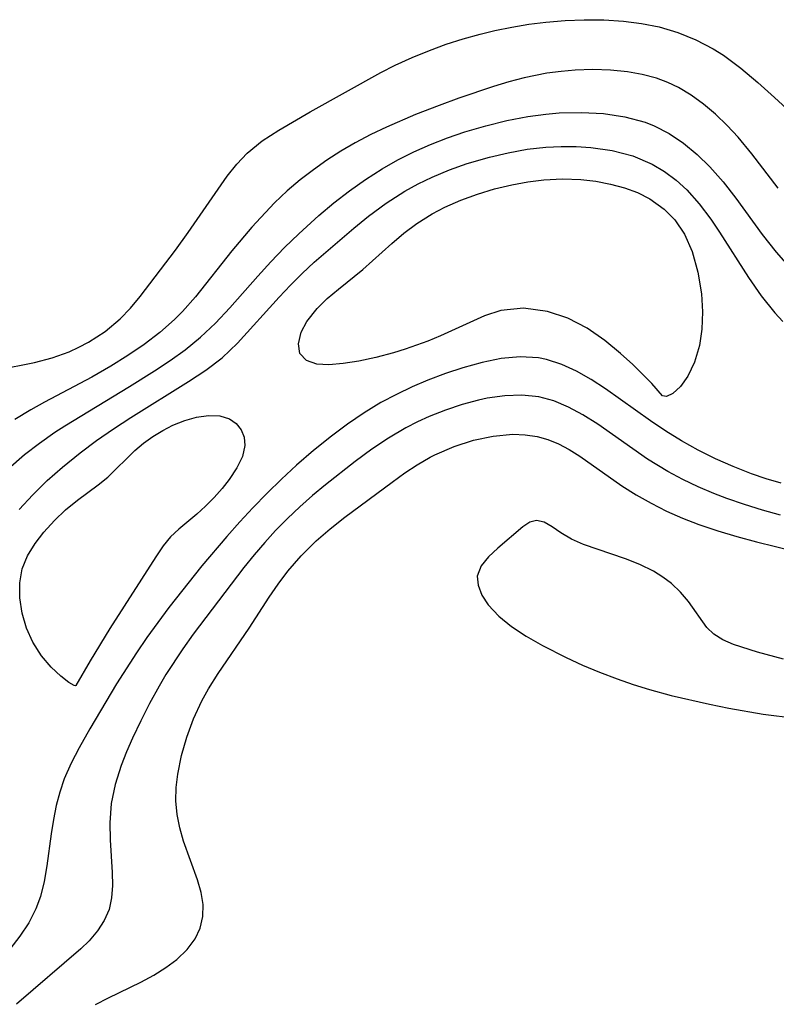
# Model space of a CAD drawing. Header units: metres. Extents: x 1073367 to 1082519, y 1569854 to 1574957.
# Tile 818 of 1056: x 1081654 to 1081718, y 1571786 to 1571870. Entities that reach past the tile are written whole.
import ezdxf

# ---------------------------------------------------------------- set-up
doc = ezdxf.new("R2010")
doc.units = ezdxf.units.M
doc.layers.add('CGG_CurvaNivelLidar_v1', color=253, linetype='Continuous', lineweight=30)

msp = doc.modelspace()

# ---------------------------------------------------------------- linework, layer by layer
at = {"layer": 'CGG_CurvaNivelLidar_v1'}
for p, q in [((1081695.6647, 1571869.4738, 76.5), (1081697.1107, 1571869.7151, 76.5)), ((1081697.1107, 1571869.7151, 76.5), (1081698.5633, 1571869.9029, 76.5)), ((1081698.5633, 1571869.9029, 76.5), (1081700.1956, 1571870.0426, 76.5)), ((1081700.1956, 1571870.0426, 76.5), (1081701.8269, 1571870.1075, 76.5)), ((1081701.8269, 1571870.1075, 76.5), (1081703.5132, 1571870.0936, 76.5)), ((1081703.5132, 1571870.0936, 76.5), (1081705.184, 1571869.9889, 76.5)), ((1081705.184, 1571869.9889, 76.5), (1081706.7201, 1571869.7962, 76.5)), ((1081706.7201, 1571869.7962, 76.5), (1081708.2266, 1571869.4923, 76.5)), ((1081691.5076, 1571868.4798, 76.5), (1081692.9715, 1571868.8879, 76.5)), ((1081692.9715, 1571868.8879, 76.5), (1081694.2279, 1571869.184, 76.5)), ((1081694.2279, 1571869.184, 76.5), (1081695.6647, 1571869.4738, 76.5)), ((1081708.2266, 1571869.4923, 76.5), (1081709.8112, 1571869.0179, 76.5)), ((1081709.8112, 1571869.0179, 76.5), (1081711.3421, 1571868.3959, 76.5)), ((1081690.0638, 1571868.0129, 76.5), (1081691.5076, 1571868.4798, 76.5)), ((1081711.3421, 1571868.3959, 76.5), (1081712.8089, 1571867.6297, 76.5)), ((1081687.1613, 1571866.8908, 76.5), (1081688.6418, 1571867.4944, 76.5)), ((1081688.6418, 1571867.4944, 76.5), (1081690.0638, 1571868.0129, 76.5)), ((1081712.8089, 1571867.6297, 76.5), (1081713.6908, 1571867.0737, 76.5)), ((1081685.7178, 1571866.2252, 76.5), (1081687.1613, 1571866.8908, 76.5)), ((1081713.6908, 1571867.0737, 76.5), (1081715.1878, 1571865.973, 76.5)), ((1081678.4791, 1571862.2713, 76.5), (1081684.5103, 1571865.6001, 76.5)), ((1081684.5103, 1571865.6001, 76.5), (1081685.7178, 1571866.2252, 76.5)), ((1081698.6538, 1571865.5384, 76), (1081697.6766, 1571865.3619, 76)), ((1081699.862, 1571865.7022, 76), (1081698.6538, 1571865.5384, 76)), ((1081701.0699, 1571865.808, 76), (1081699.862, 1571865.7022, 76)), ((1081702.5755, 1571865.8599, 76), (1081701.0699, 1571865.808, 76)), ((1081704.0659, 1571865.818, 76), (1081702.5755, 1571865.8599, 76)), ((1081705.5317, 1571865.6719, 76), (1081704.0659, 1571865.818, 76)), ((1081706.7818, 1571865.4466, 76), (1081705.5317, 1571865.6719, 76)), ((1081715.1878, 1571865.973, 76.5), (1081716.6315, 1571864.7638, 76.5)), ((1081695.4041, 1571864.8033, 76), (1081694.111, 1571864.412, 76)), ((1081696.7032, 1571865.147, 76), (1081695.4041, 1571864.8033, 76)), ((1081697.6766, 1571865.3619, 76), (1081696.7032, 1571865.147, 76)), ((1081707.9963, 1571865.1144, 76), (1081706.7818, 1571865.4466, 76)), ((1081708.9463, 1571864.7568, 76), (1081707.9963, 1571865.1144, 76)), ((1081709.8628, 1571864.3187, 76), (1081708.9463, 1571864.7568, 76)), ((1081716.6315, 1571864.7638, 76.5), (1081718.0439, 1571863.4886, 76.5)), ((1081694.111, 1571864.412, 76), (1081691.1414, 1571863.4145, 76)), ((1081710.9502, 1571863.6671, 76), (1081709.8628, 1571864.3187, 76)), ((1081691.1414, 1571863.4145, 76), (1081689.4683, 1571862.8094, 76)), ((1081711.9883, 1571862.9158, 76), (1081710.9502, 1571863.6671, 76)), ((1081718.0439, 1571863.4886, 76.5), (1081721.9117, 1571859.8887, 76.5)), ((1081675.7947, 1571860.7052, 76.5), (1081678.4791, 1571862.2713, 76.5)), ((1081689.4683, 1571862.8094, 76), (1081687.4463, 1571862.0199, 76)), ((1081698.5644, 1571862.0669, 75.5), (1081699.7055, 1571862.1612, 75.5)), ((1081699.7055, 1571862.1612, 75.5), (1081701.599, 1571862.2069, 75.5)), ((1081701.599, 1571862.2069, 75.5), (1081703.4631, 1571862.1071, 75.5)), ((1081713.0245, 1571862.0476, 76), (1081711.9883, 1571862.9158, 76)), ((1081687.4463, 1571862.0199, 76), (1081684.9837, 1571860.9584, 76)), ((1081693.4334, 1571861.0712, 75.5), (1081695.2319, 1571861.5127, 75.5)), ((1081695.2319, 1571861.5127, 75.5), (1081697.0393, 1571861.8607, 75.5)), ((1081697.0393, 1571861.8607, 75.5), (1081698.5644, 1571862.0669, 75.5)), ((1081703.4631, 1571862.1071, 75.5), (1081705.2781, 1571861.8398, 75.5)), ((1081705.2781, 1571861.8398, 75.5), (1081707.0195, 1571861.3665, 75.5)), ((1081707.0195, 1571861.3665, 75.5), (1081707.7813, 1571861.0678, 75.5)), ((1081714.0143, 1571861.1049, 76), (1081713.0245, 1571862.0476, 76)), ((1081674.3798, 1571859.7834, 76.5), (1081675.7947, 1571860.7052, 76.5)), ((1081684.9837, 1571860.9584, 76), (1081683.6336, 1571860.3156, 76)), ((1081690.1755, 1571860.0452, 75.5), (1081691.6504, 1571860.5466, 75.5)), ((1081691.6504, 1571860.5466, 75.5), (1081693.4334, 1571861.0712, 75.5)), ((1081707.7813, 1571861.0678, 75.5), (1081709.0716, 1571860.4013, 75.5)), ((1081714.9544, 1571860.0956, 76), (1081714.0143, 1571861.1049, 76)), ((1081673.0984, 1571858.749, 76.5), (1081674.3798, 1571859.7834, 76.5)), ((1081683.6336, 1571860.3156, 76), (1081682.315, 1571859.6231, 76)), ((1081688.7232, 1571859.4824, 75.5), (1081690.1755, 1571860.0452, 75.5)), ((1081709.0716, 1571860.4013, 75.5), (1081710.2906, 1571859.5825, 75.5)), ((1081716.1172, 1571858.6836, 76), (1081714.9544, 1571860.0956, 76)), ((1081681.094, 1571858.9064, 76), (1081679.9082, 1571858.1397, 76)), ((1081682.315, 1571859.6231, 76), (1081681.094, 1571858.9064, 76)), ((1081685.9386, 1571858.1695, 75.5), (1081687.3148, 1571858.8591, 75.5)), ((1081687.3148, 1571858.8591, 75.5), (1081688.7232, 1571859.4824, 75.5)), ((1081695.3493, 1571858.779, 75), (1081696.9556, 1571859.0673, 75)), ((1081696.9556, 1571859.0673, 75), (1081698.5646, 1571859.2528, 75)), ((1081698.5646, 1571859.2528, 75), (1081699.8541, 1571859.3161, 75)), ((1081699.8541, 1571859.3161, 75), (1081701.1356, 1571859.3045, 75)), ((1081701.1356, 1571859.3045, 75), (1081702.4027, 1571859.2202, 75)), ((1081702.4027, 1571859.2202, 75), (1081704.2207, 1571858.9586, 75)), ((1081704.2207, 1571858.9586, 75), (1081705.9762, 1571858.5009, 75)), ((1081710.2906, 1571859.5825, 75.5), (1081711.4416, 1571858.6366, 75.5)), ((1081672.2152, 1571857.81, 76.5), (1081673.0984, 1571858.749, 76.5)), ((1081679.9082, 1571858.1397, 76), (1081678.7568, 1571857.3298, 76)), ((1081684.5994, 1571857.412, 75.5), (1081685.9386, 1571858.1695, 75.5)), ((1081691.8703, 1571857.8515, 75), (1081693.7523, 1571858.4032, 75)), ((1081693.7523, 1571858.4032, 75), (1081695.3493, 1571858.779, 75)), ((1081705.9762, 1571858.5009, 75), (1081707.6267, 1571857.8105, 75)), ((1081711.4416, 1571858.6366, 75.5), (1081712.5247, 1571857.5821, 75.5)), ((1081718.3708, 1571855.7508, 76), (1081716.1172, 1571858.6836, 76)), ((1081671.4066, 1571856.7752, 76.5), (1081672.2152, 1571857.81, 76.5)), ((1081678.7568, 1571857.3298, 76), (1081677.6158, 1571856.458, 76)), ((1081683.1879, 1571856.5082, 75.5), (1081684.5994, 1571857.412, 75.5)), ((1081688.8612, 1571856.6941, 75), (1081690.3487, 1571857.3136, 75)), ((1081690.3487, 1571857.3136, 75), (1081691.8703, 1571857.8515, 75)), ((1081707.6267, 1571857.8105, 75), (1081708.6723, 1571857.1877, 75)), ((1081708.6723, 1571857.1877, 75), (1081709.6524, 1571856.4505, 75)), ((1081712.5247, 1571857.5821, 75.5), (1081713.6668, 1571856.2827, 75.5)), ((1081668.0901, 1571851.9913, 76.5), (1081671.4066, 1571856.7752, 76.5)), ((1081677.6158, 1571856.458, 76), (1081676.5232, 1571855.5333, 76)), ((1081681.8216, 1571855.5347, 75.5), (1081683.1879, 1571856.5082, 75.5)), ((1081687.6886, 1571856.1265, 75), (1081688.8612, 1571856.6941, 75)), ((1081695.6616, 1571856.0524, 74.5), (1081697.0233, 1571856.3026, 74.5)), ((1081697.0233, 1571856.3026, 74.5), (1081698.3907, 1571856.468, 74.5)), ((1081698.3907, 1571856.468, 74.5), (1081699.9765, 1571856.5394, 74.5)), ((1081699.9765, 1571856.5394, 74.5), (1081701.5472, 1571856.4824, 74.5)), ((1081701.5472, 1571856.4824, 74.5), (1081702.8253, 1571856.3381, 74.5)), ((1081702.8253, 1571856.3381, 74.5), (1081704.0719, 1571856.1057, 74.5)), ((1081709.6524, 1571856.4505, 75), (1081710.5663, 1571855.6126, 75)), ((1081713.6668, 1571856.2827, 75.5), (1081714.7485, 1571854.9018, 75.5)), ((1081676.5232, 1571855.5333, 76), (1081675.4436, 1571854.5036, 76)), ((1081680.4965, 1571854.5039, 75.5), (1081681.8216, 1571855.5347, 75.5)), ((1081684.9591, 1571854.4815, 75), (1081686.5493, 1571855.4984, 75)), ((1081686.5493, 1571855.4984, 75), (1081687.6886, 1571856.1265, 75)), ((1081692.7332, 1571855.2536, 74.5), (1081694.1855, 1571855.6939, 74.5)), ((1081694.1855, 1571855.6939, 74.5), (1081695.6616, 1571856.0524, 74.5)), ((1081704.0719, 1571856.1057, 74.5), (1081705.2747, 1571855.782, 74.5)), ((1081705.2747, 1571855.782, 74.5), (1081706.3833, 1571855.373, 74.5)), ((1081710.5663, 1571855.6126, 75), (1081711.6326, 1571854.4232, 75)), ((1081689.9448, 1571854.1272, 74.5), (1081691.3154, 1571854.7327, 74.5)), ((1081691.3154, 1571854.7327, 74.5), (1081692.7332, 1571855.2536, 74.5)), ((1081706.3833, 1571855.373, 74.5), (1081707.4203, 1571854.8523, 74.5)), ((1081707.4203, 1571854.8523, 74.5), (1081708.6445, 1571853.973, 74.5)), ((1081714.7485, 1571854.9018, 75.5), (1081717.0055, 1571851.8126, 75.5)), ((1081675.4436, 1571854.5036, 76), (1081673.5174, 1571852.4408, 76)), ((1081679.2114, 1571853.4241, 75.5), (1081680.4965, 1571854.5039, 75.5)), ((1081683.442, 1571853.3629, 75), (1081684.9591, 1571854.4815, 75)), ((1081688.8877, 1571853.5735, 74.5), (1081689.9448, 1571854.1272, 74.5)), ((1081708.6445, 1571853.973, 74.5), (1081709.5442, 1571853.0664, 74.5)), ((1081711.6326, 1571854.4232, 75), (1081712.6117, 1571853.1262, 75)), ((1081677.5031, 1571851.8647, 75.5), (1081679.2114, 1571853.4241, 75.5)), ((1081682.2054, 1571852.3542, 75), (1081683.442, 1571853.3629, 75)), ((1081687.5645, 1571852.7401, 74.5), (1081688.8877, 1571853.5735, 74.5)), ((1081709.5442, 1571853.0664, 74.5), (1081710.3652, 1571851.848, 74.5)), ((1081712.6117, 1571853.1262, 75), (1081713.3597, 1571852.0149, 75)), ((1081673.5174, 1571852.4408, 76), (1081671.8012, 1571850.4147, 76)), ((1081678.8302, 1571849.4512, 75), (1081682.2054, 1571852.3542, 75)), ((1081686.4711, 1571851.92, 74.5), (1081687.5645, 1571852.7401, 74.5)), ((1081666.9962, 1571850.4864, 76.5), (1081668.0901, 1571851.9913, 76.5)), ((1081676.3041, 1571850.6882, 75.5), (1081677.5031, 1571851.8647, 75.5)), ((1081685.4372, 1571851.0522, 74.5), (1081686.4711, 1571851.92, 74.5)), ((1081710.3652, 1571851.848, 74.5), (1081711.017, 1571850.3741, 74.5)), ((1081713.3597, 1571852.0149, 75), (1081715.8385, 1571848.1324, 75)), ((1081717.0055, 1571851.8126, 75.5), (1081718.175, 1571850.3139, 75.5)), ((1081663.9776, 1571846.5241, 76.5), (1081666.9962, 1571850.4864, 76.5)), ((1081671.8012, 1571850.4147, 76), (1081668.6997, 1571846.4924, 76)), ((1081675.1394, 1571849.4847, 75.5), (1081676.3041, 1571850.6882, 75.5)), ((1081682.9738, 1571848.8407, 74.5), (1081685.4372, 1571851.0522, 74.5)), ((1081711.017, 1571850.3741, 74.5), (1081711.5168, 1571848.6102, 74.5)), ((1081718.175, 1571850.3139, 75.5), (1081719.4306, 1571848.8927, 75.5)), ((1081674.0089, 1571848.2596, 75.5), (1081675.1394, 1571849.4847, 75.5)), ((1081677.7967, 1571848.4856, 75), (1081678.8302, 1571849.4512, 75)), ((1081680.8932, 1571847.1601, 74.5), (1081682.9738, 1571848.8407, 74.5)), ((1081671.6193, 1571845.5633, 75.5), (1081674.0089, 1571848.2596, 75.5)), ((1081676.7949, 1571847.4897, 75), (1081677.7967, 1571848.4856, 75)), ((1081711.5168, 1571848.6102, 74.5), (1081711.8158, 1571846.7441, 74.5)), ((1081715.8385, 1571848.1324, 75), (1081716.921, 1571846.5913, 75)), ((1081675.8253, 1571846.4691, 75), (1081676.7949, 1571847.4897, 75)), ((1081679.9352, 1571846.3438, 74.5), (1081680.8932, 1571847.1601, 74.5)), ((1081663.1664, 1571845.5454, 76.5), (1081663.9776, 1571846.5241, 76.5)), ((1081668.6997, 1571846.4924, 76), (1081667.6057, 1571845.2602, 76)), ((1081672.2938, 1571842.5583, 75), (1081675.8253, 1571846.4691, 75)), ((1081679.0759, 1571845.508, 74.5), (1081679.9352, 1571846.3438, 74.5)), ((1081711.8158, 1571846.7441, 74.5), (1081711.9093, 1571845.222, 74.5)), ((1081716.921, 1571846.5913, 75), (1081718.0725, 1571845.1381, 75)), ((1081662.3003, 1571844.6344, 76.5), (1081663.1664, 1571845.5454, 76.5)), ((1081670.4098, 1571844.2675, 75.5), (1081671.6193, 1571845.5633, 75.5)), ((1081678.1942, 1571844.3972, 74.5), (1081679.0759, 1571845.508, 74.5)), ((1081696.6633, 1571845.5259, 74.5), (1081694.736, 1571845.3424, 74.5)), ((1081698.7076, 1571845.2607, 74.5), (1081696.6633, 1571845.5259, 74.5)), ((1081661.0044, 1571843.5503, 76.5), (1081662.3003, 1571844.6344, 76.5)), ((1081666.9239, 1571844.5734, 76), (1081665.6687, 1571843.4658, 76)), ((1081667.6057, 1571845.2602, 76), (1081666.9239, 1571844.5734, 76)), ((1081693.3302, 1571844.8876, 74.5), (1081689.5913, 1571843.1786, 74.5)), ((1081694.736, 1571845.3424, 74.5), (1081693.3302, 1571844.8876, 74.5)), ((1081700.4387, 1571844.6826, 74.5), (1081698.7076, 1571845.2607, 74.5)), ((1081702.0879, 1571843.8292, 74.5), (1081700.4387, 1571844.6826, 74.5)), ((1081711.9093, 1571845.222, 74.5), (1081711.857, 1571843.7414, 74.5)), ((1081718.0725, 1571845.1381, 75), (1081718.7503, 1571844.3858, 75)), ((1081669.1357, 1571843.0502, 75.5), (1081670.4098, 1571844.2675, 75.5)), ((1081677.7098, 1571843.4826, 74.5), (1081678.1942, 1571844.3972, 74.5)), ((1081703.5791, 1571842.7933, 74.5), (1081702.0879, 1571843.8292, 74.5)), ((1081711.857, 1571843.7414, 74.5), (1081711.648, 1571842.346, 74.5)), ((1081659.5794, 1571842.63, 76.5), (1081661.0044, 1571843.5503, 76.5)), ((1081665.6687, 1571843.4658, 76), (1081664.3297, 1571842.4439, 76)), ((1081667.83, 1571841.9984, 75.5), (1081669.1357, 1571843.0502, 75.5)), ((1081677.4706, 1571842.5091, 74.5), (1081677.7098, 1571843.4826, 74.5)), ((1081689.5913, 1571843.1786, 74.5), (1081688.4979, 1571842.7299, 74.5)), ((1081657.929, 1571841.8213, 76.5), (1081658.7674, 1571842.2011, 76.5)), ((1081658.7674, 1571842.2011, 76.5), (1081659.5794, 1571842.63, 76.5)), ((1081664.3297, 1571842.4439, 76), (1081662.9272, 1571841.4897, 76)), ((1081670.9649, 1571841.307, 75), (1081672.2938, 1571842.5583, 75)), ((1081677.6072, 1571841.6827, 74.5), (1081677.4706, 1571842.5091, 74.5)), ((1081686.5603, 1571842.0326, 74.5), (1081685.5779, 1571841.7289, 74.5)), ((1081688.4979, 1571842.7299, 74.5), (1081686.5603, 1571842.0326, 74.5)), ((1081704.932, 1571841.6729, 74.5), (1081703.5791, 1571842.7933, 74.5)), ((1081711.648, 1571842.346, 74.5), (1081711.2319, 1571840.9376, 74.5)), ((1081654.9862, 1571840.8957, 76.5), (1081656.4789, 1571841.2975, 76.5)), ((1081656.4789, 1571841.2975, 76.5), (1081657.929, 1571841.8213, 76.5)), ((1081662.9272, 1571841.4897, 76), (1081661.4777, 1571840.5887, 76)), ((1081666.5417, 1571841.0718, 75.5), (1081667.83, 1571841.9984, 75.5)), ((1081669.5817, 1571840.2564, 75), (1081670.9649, 1571841.307, 75)), ((1081678.1587, 1571841.0888, 74.5), (1081677.6072, 1571841.6827, 74.5)), ((1081684.075, 1571841.3331, 74.5), (1081682.6282, 1571841.0265, 74.5)), ((1081685.5779, 1571841.7289, 74.5), (1081684.075, 1571841.3331, 74.5)), ((1081694.7601, 1571841.2377, 75), (1081693.1312, 1571840.9141, 75)), ((1081696.3626, 1571841.384, 75), (1081694.7601, 1571841.2377, 75)), ((1081697.9287, 1571841.2925, 75), (1081696.3626, 1571841.384, 75)), ((1081698.6301, 1571841.1527, 75), (1081697.9287, 1571841.2925, 75)), ((1081705.9629, 1571840.7363, 74.5), (1081704.932, 1571841.6729, 74.5)), ((1081650.7147, 1571840.0657, 76.5), (1081654.9862, 1571840.8957, 76.5)), ((1081661.4777, 1571840.5887, 76), (1081659.8772, 1571839.6646, 76)), ((1081665.208, 1571840.1813, 75.5), (1081666.5417, 1571841.0718, 75.5)), ((1081679.0455, 1571840.7603, 74.5), (1081678.1587, 1571841.0888, 74.5)), ((1081680.0787, 1571840.7006, 74.5), (1081679.0455, 1571840.7603, 74.5)), ((1081681.2757, 1571840.8094, 74.5), (1081680.0787, 1571840.7006, 74.5)), ((1081682.6282, 1571841.0265, 74.5), (1081681.2757, 1571840.8094, 74.5)), ((1081691.4842, 1571840.4594, 75), (1081689.9975, 1571839.9666, 75)), ((1081693.1312, 1571840.9141, 75), (1081691.4842, 1571840.4594, 75)), ((1081699.9197, 1571840.7361, 75), (1081698.6301, 1571841.1527, 75)), ((1081701.1831, 1571840.1577, 75), (1081699.9197, 1571840.7361, 75)), ((1081707.5882, 1571839.1166, 74.5), (1081705.9629, 1571840.7363, 74.5)), ((1081711.2319, 1571840.9376, 74.5), (1081710.6694, 1571839.7531, 74.5)), ((1081659.8772, 1571839.6646, 76), (1081655.8457, 1571837.5275, 76)), ((1081663.094, 1571838.8555, 75.5), (1081665.208, 1571840.1813, 75.5)), ((1081668.1093, 1571839.2869, 75), (1081669.5817, 1571840.2564, 75)), ((1081689.9975, 1571839.9666, 75), (1081688.5117, 1571839.4034, 75)), ((1081702.4258, 1571839.4575, 75), (1081701.1831, 1571840.1577, 75)), ((1081710.6694, 1571839.7531, 74.5), (1081710.0217, 1571838.8486, 74.5)), ((1081657.5698, 1571835.5152, 75.5), (1081663.094, 1571838.8555, 75.5)), ((1081663.1961, 1571836.2187, 75), (1081668.1093, 1571839.2869, 75)), ((1081687.1592, 1571838.827, 75), (1081685.8233, 1571838.1907, 75)), ((1081688.5117, 1571839.4034, 75), (1081687.1592, 1571838.827, 75)), ((1081703.6525, 1571838.6688, 75), (1081702.4258, 1571839.4575, 75)), ((1081707.4805, 1571835.9423, 75), (1081703.6525, 1571838.6688, 75)), ((1081708.5, 1571838.0667, 74.5), (1081707.5882, 1571839.1166, 74.5)), ((1081710.0217, 1571838.8486, 74.5), (1081709.3711, 1571838.2633, 74.5)), ((1081685.8233, 1571838.1907, 75), (1081684.5124, 1571837.4886, 75)), ((1081693.5689, 1571837.8545, 75.5), (1081692.8213, 1571837.6956, 75.5)), ((1081695.0568, 1571838.0741, 75.5), (1081693.5689, 1571837.8545, 75.5)), ((1081696.5212, 1571838.132, 75.5), (1081695.0568, 1571838.0741, 75.5)), ((1081697.9517, 1571837.983, 75.5), (1081696.5212, 1571838.132, 75.5)), ((1081699.232, 1571837.631, 75.5), (1081697.9517, 1571837.983, 75.5)), ((1081708.8284, 1571837.9967, 74.5), (1081708.5, 1571838.0667, 74.5)), ((1081709.3711, 1571838.2633, 74.5), (1081708.8284, 1571837.9967, 74.5)), ((1081655.8457, 1571837.5275, 76), (1081654.6627, 1571836.8689, 76)), ((1081684.5124, 1571837.4886, 75), (1081683.0682, 1571836.609, 75)), ((1081691.4184, 1571837.3205, 75.5), (1081690.0179, 1571836.8536, 75.5)), ((1081692.8213, 1571837.6956, 75.5), (1081691.4184, 1571837.3205, 75.5)), ((1081700.4806, 1571837.1046, 75.5), (1081699.232, 1571837.631, 75.5)), ((1081701.7036, 1571836.4448, 75.5), (1081700.4806, 1571837.1046, 75.5)), ((1081654.6627, 1571836.8689, 76), (1081653.3216, 1571836.0398, 76)), ((1081661.7275, 1571835.2619, 75), (1081663.1961, 1571836.2187, 75)), ((1081667.7882, 1571835.9705, 74.5), (1081668.7909, 1571836.2604, 74.5)), ((1081668.7909, 1571836.2604, 74.5), (1081669.8263, 1571836.4024, 74.5)), ((1081669.8263, 1571836.4024, 74.5), (1081670.7855, 1571836.3565, 74.5)), ((1081670.7855, 1571836.3565, 74.5), (1081671.6151, 1571836.0982, 74.5)), ((1081683.0682, 1571836.609, 75), (1081681.6624, 1571835.6527, 75)), ((1081688.629, 1571836.3008, 75.5), (1081687.6154, 1571835.8372, 75.5)), ((1081690.0179, 1571836.8536, 75.5), (1081688.629, 1571836.3008, 75.5)), ((1081702.98, 1571835.6383, 75.5), (1081701.7036, 1571836.4448, 75.5)), ((1081656.7065, 1571834.9593, 75.5), (1081657.5698, 1571835.5152, 75.5)), ((1081665.9153, 1571835.1095, 74.5), (1081666.7812, 1571835.5554, 74.5)), ((1081666.7812, 1571835.5554, 74.5), (1081667.7882, 1571835.9705, 74.5)), ((1081671.6151, 1571836.0982, 74.5), (1081672.174, 1571835.6983, 74.5)), ((1081672.174, 1571835.6983, 74.5), (1081672.5878, 1571835.1639, 74.5)), ((1081681.6624, 1571835.6527, 75), (1081680.2912, 1571834.634, 75)), ((1081686.6179, 1571835.3256, 75.5), (1081685.1495, 1571834.4625, 75.5)), ((1081687.6154, 1571835.8372, 75.5), (1081686.6179, 1571835.3256, 75.5)), ((1081707.2272, 1571832.6565, 75.5), (1081702.98, 1571835.6383, 75.5)), ((1081708.7855, 1571835.0604, 75), (1081707.4805, 1571835.9423, 75)), ((1081655.402, 1571834.0431, 75.5), (1081656.7065, 1571834.9593, 75.5)), ((1081660.2793, 1571834.2676, 75), (1081661.7275, 1571835.2619, 75)), ((1081664.273, 1571834.0295, 74.5), (1081665.0748, 1571834.5982, 74.5)), ((1081665.0748, 1571834.5982, 74.5), (1081665.9153, 1571835.1095, 74.5)), ((1081672.5878, 1571835.1639, 74.5), (1081672.841, 1571834.5332, 74.5)), ((1081672.841, 1571834.5332, 74.5), (1081672.9092, 1571833.8395, 74.5)), ((1081680.2912, 1571834.634, 75), (1081678.7673, 1571833.4074, 75)), ((1081692.4021, 1571834.2879, 76), (1081694.0794, 1571834.6401, 76)), ((1081694.0794, 1571834.6401, 76), (1081695.7409, 1571834.7872, 76)), ((1081695.7409, 1571834.7872, 76), (1081696.7876, 1571834.7544, 76)), ((1081696.7876, 1571834.7544, 76), (1081697.8113, 1571834.6002, 76)), ((1081697.8113, 1571834.6002, 76), (1081698.7298, 1571834.3371, 76)), ((1081710.1271, 1571834.2285, 75), (1081708.7855, 1571835.0604, 75)), ((1081654.1457, 1571833.0621, 75.5), (1081655.402, 1571834.0431, 75.5)), ((1081658.8662, 1571833.2233, 75), (1081660.2793, 1571834.2676, 75)), ((1081663.5247, 1571833.4081, 74.5), (1081664.273, 1571834.0295, 74.5)), ((1081672.9092, 1571833.8395, 74.5), (1081672.703, 1571832.9019, 74.5)), ((1081685.1495, 1571834.4625, 75.5), (1081683.723, 1571833.5092, 75.5)), ((1081689.1041, 1571833.0421, 76), (1081690.7347, 1571833.7532, 76)), ((1081690.7347, 1571833.7532, 76), (1081692.4021, 1571834.2879, 76)), ((1081698.7298, 1571834.3371, 76), (1081699.6256, 1571833.9707, 76)), ((1081699.6256, 1571833.9707, 76), (1081700.5535, 1571833.4885, 76)), ((1081711.5463, 1571833.4343, 75), (1081710.1271, 1571834.2285, 75)), ((1081652.7503, 1571831.8438, 75.5), (1081654.1457, 1571833.0621, 75.5)), ((1081657.3585, 1571831.9922, 75), (1081658.8662, 1571833.2233, 75)), ((1081661.2475, 1571831.1512, 74.5), (1081663.5247, 1571833.4081, 74.5)), ((1081672.703, 1571832.9019, 74.5), (1081672.2353, 1571831.9328, 74.5)), ((1081678.7673, 1571833.4074, 75), (1081677.3169, 1571832.1475, 75)), ((1081683.723, 1571833.5092, 75.5), (1081682.3073, 1571832.4688, 75.5)), ((1081687.6087, 1571832.1998, 76), (1081688.7034, 1571832.8347, 76)), ((1081688.7034, 1571832.8347, 76), (1081689.1041, 1571833.0421, 76)), ((1081700.5535, 1571833.4885, 76), (1081701.4614, 1571832.9302, 76)), ((1081701.4614, 1571832.9302, 76), (1081705.0304, 1571830.3965, 76)), ((1081713.015, 1571832.7025, 75), (1081711.5463, 1571833.4343, 75)), ((1081656.0795, 1571830.8417, 75), (1081657.3585, 1571831.9922, 75)), ((1081677.3169, 1571832.1475, 75), (1081676.0473, 1571830.9738, 75)), ((1081682.3073, 1571832.4688, 75.5), (1081679.7927, 1571830.4979, 75.5)), ((1081686.5399, 1571831.4982, 76), (1081687.6087, 1571832.1998, 76)), ((1081708.9591, 1571831.6108, 75.5), (1081707.2272, 1571832.6565, 75.5)), ((1081714.526, 1571832.0334, 75), (1081713.015, 1571832.7025, 75)), ((1081716.0745, 1571831.431, 75), (1081714.526, 1571832.0334, 75)), ((1081660.4138, 1571830.4783, 74.5), (1081661.2475, 1571831.1512, 74.5)), ((1081672.2353, 1571831.9328, 74.5), (1081671.5832, 1571830.9513, 74.5)), ((1081685.4535, 1571830.7245, 76), (1081686.5399, 1571831.4982, 76)), ((1081710.2351, 1571830.9408, 75.5), (1081708.9591, 1571831.6108, 75.5)), ((1081717.3402, 1571831.0003, 75), (1081716.0745, 1571831.431, 75)), ((1081654.8532, 1571829.6383, 75), (1081656.0795, 1571830.8417, 75)), ((1081658.6368, 1571829.1764, 74.5), (1081660.4138, 1571830.4783, 74.5)), ((1081671.5832, 1571830.9513, 74.5), (1081670.9679, 1571830.1682, 74.5)), ((1081676.0473, 1571830.9738, 75), (1081674.8065, 1571829.7664, 75)), ((1081679.7927, 1571830.4979, 75.5), (1081678.6892, 1571829.5832, 75.5)), ((1081681.4369, 1571827.7243, 76), (1081685.4535, 1571830.7245, 76)), ((1081705.0304, 1571830.3965, 76), (1081706.2509, 1571829.6254, 76)), ((1081711.5466, 1571830.3224, 75.5), (1081710.2351, 1571830.9408, 75.5)), ((1081712.8878, 1571829.7514, 75.5), (1081711.5466, 1571830.3224, 75.5)), ((1081718.6254, 1571830.6145, 75), (1081717.3402, 1571831.0003, 75)), ((1081653.6855, 1571828.3828, 75), (1081654.8532, 1571829.6383, 75)), ((1081670.9679, 1571830.1682, 74.5), (1081670.2921, 1571829.4014, 74.5)), ((1081674.8065, 1571829.7664, 75), (1081673.5951, 1571828.528, 75)), ((1081678.6892, 1571829.5832, 75.5), (1081677.6063, 1571828.6219, 75.5)), ((1081706.2509, 1571829.6254, 76), (1081707.5254, 1571828.9088, 76)), ((1081713.9757, 1571829.3289, 75.5), (1081712.8878, 1571829.7514, 75.5)), ((1081657.6339, 1571828.3449, 74.5), (1081658.6368, 1571829.1764, 74.5)), ((1081669.5705, 1571828.6653, 74.5), (1081668.8148, 1571827.9755, 74.5)), ((1081670.2921, 1571829.4014, 74.5), (1081669.5705, 1571828.6653, 74.5)), ((1081677.6063, 1571828.6219, 75.5), (1081676.5553, 1571827.6219, 75.5)), ((1081707.5254, 1571828.9088, 76), (1081708.8467, 1571828.2488, 76)), ((1081715.4816, 1571828.8016, 75.5), (1081713.9757, 1571829.3289, 75.5)), ((1081717.0108, 1571828.327, 75.5), (1081715.4816, 1571828.8016, 75.5)), ((1081656.677, 1571827.4344, 74.5), (1081657.6339, 1571828.3449, 74.5)), ((1081668.8148, 1571827.9755, 74.5), (1081667.2754, 1571826.7097, 74.5)), ((1081673.5951, 1571828.528, 75), (1081672.4699, 1571827.3214, 75)), ((1081708.8467, 1571828.2488, 76), (1081710.2095, 1571827.6476, 76)), ((1081718.5597, 1571827.9024, 75.5), (1081717.0108, 1571828.327, 75.5)), ((1081655.7872, 1571826.4538, 74.5), (1081656.677, 1571827.4344, 74.5)), ((1081672.4699, 1571827.3214, 75), (1081671.3698, 1571826.0922, 75)), ((1081676.5553, 1571827.6219, 75.5), (1081675.5374, 1571826.5862, 75.5)), ((1081680.1897, 1571826.7435, 76), (1081681.4369, 1571827.7243, 76)), ((1081697.1933, 1571827.2923, 76.5), (1081696.6013, 1571826.9167, 76.5)), ((1081697.77, 1571827.4503, 76.5), (1081697.1933, 1571827.2923, 76.5)), ((1081698.4121, 1571827.3072, 76.5), (1081697.77, 1571827.4503, 76.5)), ((1081699.0912, 1571826.9172, 76.5), (1081698.4121, 1571827.3072, 76.5)), ((1081710.2095, 1571827.6476, 76), (1081711.6074, 1571827.1044, 76)), ((1081711.6074, 1571827.1044, 76), (1081713.2118, 1571826.56, 76)), ((1081655.0408, 1571825.4774, 74.5), (1081655.7872, 1571826.4538, 74.5)), ((1081667.2754, 1571826.7097, 74.5), (1081666.5678, 1571826.0415, 74.5)), ((1081671.3698, 1571826.0922, 75), (1081669.2378, 1571823.5794, 75)), ((1081675.5374, 1571826.5862, 75.5), (1081674.6002, 1571825.5682, 75.5)), ((1081678.9897, 1571825.7092, 76), (1081680.1897, 1571826.7435, 76)), ((1081696.6013, 1571826.9167, 76.5), (1081694.4757, 1571825.1016, 76.5)), ((1081699.8509, 1571826.3987, 76.5), (1081699.0912, 1571826.9172, 76.5)), ((1081700.7401, 1571825.8615, 76.5), (1081699.8509, 1571826.3987, 76.5)), ((1081713.2118, 1571826.56, 76), (1081714.8447, 1571826.0711, 76)), ((1081654.4033, 1571824.4478, 74.5), (1081655.0408, 1571825.4774, 74.5)), ((1081665.9422, 1571825.2853, 74.5), (1081665.3126, 1571824.3609, 74.5)), ((1081666.5678, 1571826.0415, 74.5), (1081665.9422, 1571825.2853, 74.5)), ((1081674.6002, 1571825.5682, 75.5), (1081673.6943, 1571824.5227, 75.5)), ((1081677.7064, 1571824.4359, 76), (1081678.9897, 1571825.7092, 76)), ((1081701.7594, 1571825.4019, 76.5), (1081700.7401, 1571825.8615, 76.5)), ((1081705.3484, 1571824.1694, 76.5), (1081701.7594, 1571825.4019, 76.5)), ((1081714.8447, 1571826.0711, 76), (1081716.4984, 1571825.6237, 76)), ((1081716.4984, 1571825.6237, 76), (1081719.7544, 1571824.8453, 76)), ((1081653.9338, 1571823.3163, 74.5), (1081654.4033, 1571824.4478, 74.5)), ((1081673.6943, 1571824.5227, 75.5), (1081672.8198, 1571823.4525, 75.5)), ((1081676.5827, 1571823.1322, 76), (1081677.7064, 1571824.4359, 76)), ((1081694.4757, 1571825.1016, 76.5), (1081693.6724, 1571824.3605, 76.5)), ((1081665.3126, 1571824.3609, 74.5), (1081661.4079, 1571818.2466, 74.5)), ((1081669.2378, 1571823.5794, 75), (1081666.4456, 1571820.0448, 75)), ((1081693.0406, 1571823.5722, 76.5), (1081692.7221, 1571822.704, 76.5)), ((1081693.6724, 1571824.3605, 76.5), (1081693.0406, 1571823.5722, 76.5)), ((1081706.5718, 1571823.687, 76.5), (1081705.3484, 1571824.1694, 76.5)), ((1081707.7236, 1571823.1202, 76.5), (1081706.5718, 1571823.687, 76.5)), ((1081653.7353, 1571822.1385, 74.5), (1081653.9338, 1571823.3163, 74.5)), ((1081672.8198, 1571823.4525, 75.5), (1081668.5016, 1571817.7629, 75.5)), ((1081675.7545, 1571822.0348, 76), (1081676.5827, 1571823.1322, 76)), ((1081708.5358, 1571822.6295, 76.5), (1081707.7236, 1571823.1202, 76.5)), ((1081653.7454, 1571820.8668, 74.5), (1081653.7353, 1571822.1385, 74.5)), ((1081674.9738, 1571820.9041, 76), (1081675.7545, 1571822.0348, 76)), ((1081692.7221, 1571822.704, 76.5), (1081692.7806, 1571821.9237, 76.5)), ((1081692.7806, 1571821.9237, 76.5), (1081693.1012, 1571821.0991, 76.5)), ((1081709.2779, 1571822.0774, 76.5), (1081708.5358, 1571822.6295, 76.5)), ((1081710.0438, 1571821.3444, 76.5), (1081709.2779, 1571822.0774, 76.5)), ((1081693.1012, 1571821.0991, 76.5), (1081693.6442, 1571820.2619, 76.5)), ((1081710.7049, 1571820.5567, 76.5), (1081710.0438, 1571821.3444, 76.5)), ((1081653.9441, 1571819.5627, 74.5), (1081653.7454, 1571820.8668, 74.5)), ((1081673.2663, 1571818.2699, 76), (1081674.9738, 1571820.9041, 76)), ((1081693.6442, 1571820.2619, 76.5), (1081694.5487, 1571819.2858, 76.5)), ((1081712.2823, 1571818.3314, 76.5), (1081710.7049, 1571820.5567, 76.5)), ((1081654.3114, 1571818.286, 74.5), (1081653.9441, 1571819.5627, 74.5)), ((1081666.4456, 1571820.0448, 75), (1081664.5679, 1571817.4741, 75)), ((1081694.5487, 1571819.2858, 76.5), (1081695.636, 1571818.4157, 76.5)), ((1081654.846, 1571817.071, 74.5), (1081654.3114, 1571818.286, 74.5)), ((1081661.4079, 1571818.2466, 74.5), (1081659.7258, 1571815.502, 74.5)), ((1081668.5016, 1571817.7629, 75.5), (1081667.6198, 1571816.5258, 75.5)), ((1081670.6335, 1571814.4179, 76), (1081673.2663, 1571818.2699, 76)), ((1081695.636, 1571818.4157, 76.5), (1081696.8906, 1571817.5962, 76.5)), ((1081712.8667, 1571817.751, 76.5), (1081712.2823, 1571818.3314, 76.5)), ((1081713.6346, 1571817.2722, 76.5), (1081712.8667, 1571817.751, 76.5)), ((1081655.5848, 1571815.921, 74.5), (1081654.846, 1571817.071, 74.5)), ((1081664.5679, 1571817.4741, 75), (1081663.6783, 1571816.1727, 75)), ((1081696.8906, 1571817.5962, 76.5), (1081698.2655, 1571816.8114, 76.5)), ((1081714.5439, 1571816.8904, 76.5), (1081713.6346, 1571817.2722, 76.5)), ((1081716.5891, 1571816.2364, 76.5), (1081714.5439, 1571816.8904, 76.5)), ((1081663.6783, 1571816.1727, 75), (1081661.9864, 1571813.5362, 75)), ((1081667.6198, 1571816.5258, 75.5), (1081666.1749, 1571814.3133, 75.5)), ((1081698.2655, 1571816.8114, 76.5), (1081700.2846, 1571815.7778, 76.5)), ((1081718.8205, 1571815.6427, 76.5), (1081716.5891, 1571816.2364, 76.5)), ((1081656.412, 1571814.9473, 74.5), (1081655.5848, 1571815.921, 74.5)), ((1081659.7258, 1571815.502, 74.5), (1081658.5, 1571813.4023, 74.5)), ((1081700.2846, 1571815.7778, 76.5), (1081701.6934, 1571815.1265, 76.5)), ((1081657.2208, 1571814.1801, 74.5), (1081656.412, 1571814.9473, 74.5)), ((1081669.8192, 1571813.1104, 76), (1081670.6335, 1571814.4179, 76)), ((1081701.6934, 1571815.1265, 76.5), (1081703.1428, 1571814.5128, 76.5)), ((1081703.1428, 1571814.5128, 76.5), (1081704.6266, 1571813.9448, 76.5)), ((1081657.9066, 1571813.6511, 74.5), (1081657.2208, 1571814.1801, 74.5)), ((1081658.3654, 1571813.393, 74.5), (1081657.9066, 1571813.6511, 74.5)), ((1081661.9864, 1571813.5362, 75), (1081659.7063, 1571809.713, 75)), ((1081666.1749, 1571814.3133, 75.5), (1081665.6017, 1571813.3472, 75.5)), ((1081704.6266, 1571813.9448, 76.5), (1081705.9975, 1571813.4763, 76.5)), ((1081658.4666, 1571813.3738, 74.5), (1081658.3654, 1571813.393, 74.5)), ((1081658.5, 1571813.4023, 74.5), (1081658.4666, 1571813.3738, 74.5)), ((1081665.6017, 1571813.3472, 75.5), (1081664.7893, 1571811.8706, 75.5)), ((1081669.2551, 1571812.0859, 76), (1081669.8192, 1571813.1104, 76)), ((1081705.9975, 1571813.4763, 76.5), (1081707.3887, 1571813.0521, 76.5)), ((1081707.3887, 1571813.0521, 76.5), (1081709.2516, 1571812.5509, 76.5)), ((1081664.7893, 1571811.8706, 75.5), (1081664.035, 1571810.3813, 75.5)), ((1081668.5486, 1571810.5609, 76), (1081669.2551, 1571812.0859, 76)), ((1081709.2516, 1571812.5509, 76.5), (1081712.5125, 1571811.794, 76.5)), ((1081712.5125, 1571811.794, 76.5), (1081714.1541, 1571811.4633, 76.5)), ((1081714.1541, 1571811.4633, 76.5), (1081717.0812, 1571810.9609, 76.5)), ((1081664.035, 1571810.3813, 75.5), (1081663.3353, 1571808.8908, 75.5)), ((1081667.9689, 1571808.9989, 76), (1081668.5486, 1571810.5609, 76)), ((1081717.0812, 1571810.9609, 76.5), (1081719.8436, 1571810.6009, 76.5)), ((1081659.7063, 1571809.713, 75), (1081658.7919, 1571808.0907, 75)), ((1081663.3353, 1571808.8908, 75.5), (1081662.8289, 1571807.73, 75.5)), ((1081667.5147, 1571807.4203, 76), (1081667.9689, 1571808.9989, 76)), ((1081658.7919, 1571808.0907, 75), (1081658.1079, 1571806.7702, 75)), ((1081662.8289, 1571807.73, 75.5), (1081662.3727, 1571806.5723, 75.5)), ((1081667.1935, 1571805.8446, 76), (1081667.5147, 1571807.4203, 76)), ((1081658.1079, 1571806.7702, 75), (1081657.5195, 1571805.4272, 75)), ((1081662.3727, 1571806.5723, 75.5), (1081661.8528, 1571804.953, 75.5)), ((1081657.5195, 1571805.4272, 75), (1081657.1392, 1571804.3116, 75)), ((1081667.0558, 1571804.7055, 76), (1081667.1935, 1571805.8446, 76)), ((1081657.1392, 1571804.3116, 75), (1081656.8381, 1571803.1729, 75)), ((1081661.8528, 1571804.953, 75.5), (1081661.5199, 1571803.3318, 75.5)), ((1081667.0258, 1571803.578, 76), (1081667.0558, 1571804.7055, 76)), ((1081667.1321, 1571802.4102, 76), (1081667.0258, 1571803.578, 76)), ((1081656.8381, 1571803.1729, 75), (1081656.594, 1571801.9722, 75)), ((1081661.5199, 1571803.3318, 75.5), (1081661.4075, 1571801.6781, 75.5)), ((1081656.594, 1571801.9722, 75), (1081656.4022, 1571800.7649, 75)), ((1081667.3595, 1571801.2621, 76), (1081667.1321, 1571802.4102, 76)), ((1081661.4075, 1571801.6781, 75.5), (1081661.4366, 1571800.2395, 75.5)), ((1081667.684, 1571800.1225, 76), (1081667.3595, 1571801.2621, 76)), ((1081656.4022, 1571800.7649, 75), (1081656.0377, 1571798.0333, 75)), ((1081661.4366, 1571800.2395, 75.5), (1081661.6028, 1571797.4519, 75.5)), ((1081668.8733, 1571796.831, 76), (1081667.684, 1571800.1225, 76)), ((1081656.0377, 1571798.0333, 75), (1081655.8097, 1571796.7026, 75)), ((1081661.6028, 1571797.4519, 75.5), (1081661.6257, 1571796.3522, 75.5)), ((1081669.1914, 1571795.7481, 76), (1081668.8733, 1571796.831, 76)), ((1081655.8097, 1571796.7026, 75), (1081655.4895, 1571795.4134, 75)), ((1081661.6257, 1571796.3522, 75.5), (1081661.556, 1571795.3002, 75.5)), ((1081655.4895, 1571795.4134, 75), (1081655.1057, 1571794.3545, 75)), ((1081661.556, 1571795.3002, 75.5), (1081661.3386, 1571794.3025, 75.5)), ((1081669.354, 1571794.7223, 76), (1081669.1914, 1571795.7481, 76)), ((1081655.1057, 1571794.3545, 75), (1081654.4935, 1571793.1599, 75)), ((1081661.3386, 1571794.3025, 75.5), (1081660.9314, 1571793.3653, 75.5)), ((1081669.337, 1571793.7149, 76), (1081669.354, 1571794.7223, 76)), ((1081669.1056, 1571792.7313, 76), (1081669.337, 1571793.7149, 76)), ((1081654.4935, 1571793.1599, 75), (1081653.74, 1571792.0249, 75)), ((1081660.9314, 1571793.3653, 75.5), (1081660.3553, 1571792.4825, 75.5)), ((1081668.665, 1571791.8033, 76), (1081669.1056, 1571792.7313, 76)), ((1081653.74, 1571792.0249, 75), (1081652.881, 1571790.9346, 75)), ((1081660.3553, 1571792.4825, 75.5), (1081659.643, 1571791.6471, 75.5)), ((1081667.9822, 1571790.8929, 76), (1081668.665, 1571791.8033, 76)), ((1081658.9372, 1571790.9539, 75.5), (1081653.4531, 1571786.2425, 75.5)), ((1081659.643, 1571791.6471, 75.5), (1081658.9372, 1571790.9539, 75.5)), ((1081667.1187, 1571790.0633, 76), (1081667.9822, 1571790.8929, 76)), ((1081666.18, 1571789.3541, 76), (1081667.1187, 1571790.0633, 76)), ((1081665.146, 1571788.704, 76), (1081666.18, 1571789.3541, 76)), ((1081664.0428, 1571788.1073, 76), (1081665.146, 1571788.704, 76)), ((1081661.3054, 1571786.7965, 76), (1081664.0428, 1571788.1073, 76)), ((1081660.1941, 1571786.2223, 76), (1081661.3054, 1571786.7965, 76))]:
    msp.add_line(p, q, dxfattribs=at)

doc.saveas('drawing.dxf')
